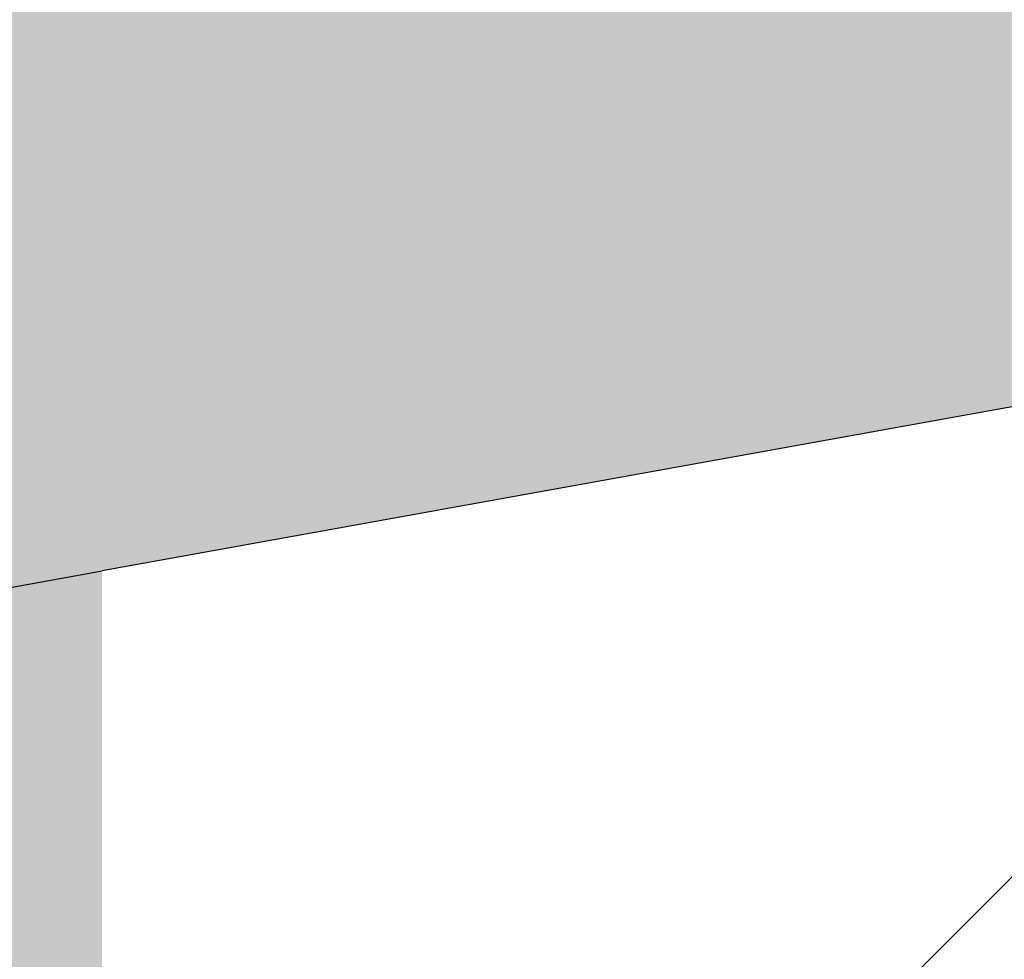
# Model space of a CAD drawing. Header units: millimetres. Extents: x 786 to 42540, y -7760 to 3796.
# Tile 850 of 1056: x 41636 to 41692, y -2836 to -2782. Entities that reach past the tile are written whole.
import ezdxf

# ---------------------------------------------------------------- set-up
doc = ezdxf.new("R2010")
doc.units = ezdxf.units.MM
for name, color, linetype, lineweight in [('A-DETL', 7, 'Continuous', 25), ('A-DETL-GENF', 7, 'Continuous', 13), ('A-FLOR', 7, 'Continuous', 13), ('A-FLOR-PATT', 7, 'Continuous', 25)]:
    doc.layers.add(name, color=color, linetype=linetype, lineweight=lineweight)
pattern_1 = [(45, (48694.21, -5700), (-105.0054, 105.0054), [148.5, -24.75, 4.95, -24.75]), (45, (48694.21, -5595.06), (-105.0054, 105.0054), [])]

msp = doc.modelspace()

# ---------------------------------------------------------------- hatches: boundary and pattern name
at = {"layer": 'A-DETL-GENF', "lineweight": 5}
h = msp.add_hatch(dxfattribs=at)
h.set_pattern_fill('FP_12', color=256, style=0, pattern_type=2)
h.set_pattern_definition(pattern_1)
h.paths.add_polyline_path([(42040.271, -3513.615), (42040.271, -2741.615), (41640.271, -2813.615), (41640.271, -3513.615)])
at = {"layer": 'A-FLOR-PATT', "lineweight": 5}
h = msp.add_hatch(dxfattribs=at)
h.set_pattern_fill('FP_10', color=256, style=0, pattern_type=2)
h.set_pattern_definition([(50, (48694.2, -5700), (291.4942, -25.5022), [30.48, -335.28]), (355, (48694.2, -5700), (-56.389, 305.691), [24.384, -268.224]), (100.451, (48718.5, -5702.12), (235.108, 280.1865), [25.904, -284.944]), (46.184, (48694.2, -5618.72), (433.727, -67.2684), [45.72, -502.92]), (96.636, (48730.35, -5624.33), (379.844, 395.8845), [38.856, -427.416]), (351.184, (48694.2, -5618.7), (379.848, 395.881), [36.576, -402.336]), (21, (48734.85, -5639.04), (242.5828, -163.624), [30.48, -335.28]), (326, (48734.85, -5639.04), (98.883, 294.701), [24.384, -268.224]), (71.451, (48755.06, -5652.68), (341.4672, 131.074), [25.904, -284.944]), (37.5, (48694.21, -5700), (4.9419, 135.28833), [13.411, -251.562, 13.411, -258.877, -269.24]), (37.5, (48694.21, -5700), (4.9419, 135.28833), [-537.261, 13.411, -255.829]), (7.5, (48694.21, -5700), (106.9117, 160.2891), [13.411, -141.834, 13.411, -245.466, -102.616]), (7.5, (48694.21, -5700), (106.9117, 160.2891), [-414.122, 13.411, -89.205]), (327.5, (48603.58, -5700), (216.9455, -9.16625), [13.411, -88.189, 13.411, -303.581, -420.624]), (327.5, (48603.58, -5700), (216.9455, -9.16625), [-418.592, 13.411, -407.213]), (317.5, (48562.94, -5700), (237.007, 40.6827), [13.411, -118.669, 13.411, -197.104, -298.704]), (317.5, (48562.94, -5700), (237.007, 40.6827), [-342.595, 13.411, -285.293])])
h.paths.add_polyline_path([(29390.271, -5014.55), (37190.271, -3610.55), (37190.271, -3565.843), (29390.271, -4969.843), (29390.271, -4986.546)])
h.paths.add_polyline_path([(37240.271, -3601.55), (42440.271, -2665.55), (42440.271, -2620.843), (37240.271, -3556.843)])
at = {"layer": 'A-FLOR-PATT', "lineweight": 13, "true_color": 0x515151}
h = msp.add_hatch(color=251, dxfattribs=at)
h.paths.add_polyline_path([(29390.271, -5018.615), (37190.271, -3614.615), (37190.271, -3610.55), (29390.271, -5014.55)])
h.paths.add_polyline_path([(37240.271, -3605.615), (42440.271, -2669.615), (42440.271, -2665.55), (37240.271, -3601.55)])
at = {"layer": 'A-FLOR-PATT', "lineweight": 5}
h = msp.add_hatch(dxfattribs=at)
h.set_pattern_fill('FP_12', color=256, style=0, pattern_type=2)
h.set_pattern_definition(pattern_1)
h.paths.add_polyline_path([(29568.427, -5240.564), (32340.271, -4741.632), (32340.271, -4487.615), (29568.427, -4986.546), (29568.427, -5167.284)])
h.paths.add_polyline_path([(32590.271, -4696.632), (36940.271, -3913.632), (36940.271, -3659.615), (32590.271, -4442.615), (32590.271, -4487.615)])
h.paths.add_polyline_path([(37640.271, -3787.632), (41640.271, -3067.632), (41640.271, -2813.615), (37640.271, -3533.615), (37640.271, -3633.156)])
h.paths.add_polyline_path([(42040.271, -2995.632), (42402.206, -2930.484), (42340.271, -2915), (42440.271, -2890), (42440.271, -2669.615), (42040.271, -2741.615), (42040.271, -2813.615)])
h = msp.add_hatch(dxfattribs=at)
h.set_pattern_fill('FP_12', color=256, style=0, pattern_type=2)
h.set_pattern_definition(pattern_1)
h.paths.add_polyline_path([(29568.427, -5240.564), (32340.271, -4741.632), (32340.271, -4487.615), (29568.427, -4986.546), (29568.427, -5167.284)])
h.paths.add_polyline_path([(32590.271, -4696.632), (36940.271, -3913.632), (36940.271, -3659.615), (32590.271, -4442.615), (32590.271, -4487.615)])
h.paths.add_polyline_path([(37640.271, -3787.632), (41640.271, -3067.632), (41640.271, -2813.615), (37640.271, -3533.615), (37640.271, -3633.156)])
h.paths.add_polyline_path([(42040.271, -2995.632), (42402.206, -2930.484), (42340.271, -2915), (42440.271, -2890), (42440.271, -2669.615), (42040.271, -2741.615), (42040.271, -2813.615)])

# ---------------------------------------------------------------- linework, layer by layer
at = {"layer": 'A-DETL'}
msp.add_line((42040.271, -2741.615), (41640.271, -2813.615), dxfattribs=at)
at = {"layer": 'A-FLOR', "lineweight": 25}
msp.add_line((37640.271, -3533.615), (41640.271, -2813.615), dxfattribs=at)

doc.saveas('drawing.dxf')
